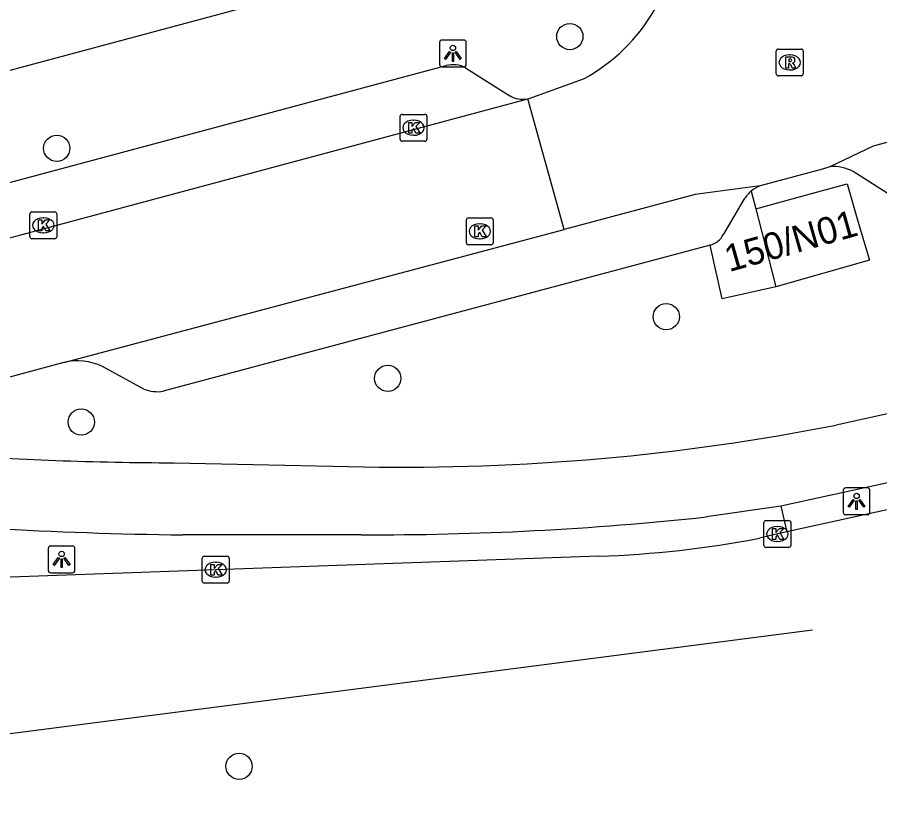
# Model space of a CAD drawing. Extents: x 162542 to 163144, y 380786 to 381511.
# Drawn here: x 162766.07 to 162798.21, y 380815.7 to 380845.02 of the extents above; entities that cross this region are included whole.
import ezdxf

# ---------------------------------------------------------------- set-up
doc = ezdxf.new("R2010")
doc.units = 0
for name, color, linetype in [('IMGEO_Boom', 7, 'Continuous'), ('IMGEO_Fietspad_gesloten', 7, 'Continuous'), ('IMGEO_Kolk', 7, 'Continuous'), ('IMGEO_Lichtpunt', 7, 'Continuous'), ('IMGEO_Pand', 7, 'Continuous'), ('IMGEO_Pand_nummerreeks', 7, 'Continuous'), ('IMGEO_Parkeervlak_open', 7, 'Continuous'), ('IMGEO_Rijbaan_lokaal_gesloten', 7, 'Continuous'), ('IMGEO_Rijbaan_lokaal_open', 7, 'Continuous'), ('IMGEO_Rioolput', 7, 'Continuous'), ('IMGEO_Verkeerseiland_open', 7, 'Continuous'), ('IMGEO_Voetpad_open', 7, 'Continuous')]:
    doc.layers.add(name, color=color, linetype=linetype)

msp = doc.modelspace()

# ---------------------------------------------------------------- linework, layer by layer
at = {"layer": 'IMGEO_Boom'}
for centre in [(162786.661, 380844.298), (162767.543, 380840.131), (162790.253, 380833.854), (162779.876, 380831.554), (162768.457, 380829.925), (162774.337, 380817.092)]:
    msp.add_circle(centre, 0.489, dxfattribs=at)
at = {"layer": 'IMGEO_Fietspad_gesloten'}
for points in [[(162796.582, 380829.816), (162802.763, 380831.187), (162810.305, 380833.08), (162815.481, 380834.42)], [(162803.224, 380828.686), (162794.524, 380826.786)], [(162771.907, 380828.408), (162778.999, 380828.257)], [(162794.524, 380826.786), (162791.755, 380826.39)], [(162778.892, 380825.723), (162772.238, 380825.719)]]:
    msp.add_lwpolyline(points, dxfattribs=at)
for centre, radius, start, end in [((162780.497, 380911.29), 83.047, 268.96611, 281.16767), ((162772.134, 380950.399), 121.991, 265.76423, 269.89321), ((162774.252, 380987.182), 161.475, 264.22137, 269.2853), ((162779.354, 380941.181), 115.459, 269.77082, 276.16591)]:
    msp.add_arc(centre, radius, start, end, dxfattribs=at)
at = {"layer": 'IMGEO_Kolk'}
for p, q in [((162780.336, 380840.472), (162780.336, 380841.324)), ((162780.411, 380841.398), (162781.263, 380841.398)), ((162780.824, 380841.178), (162780.849, 380841.178)), ((162781.337, 380841.324), (162781.337, 380840.472)), ((162780.847, 380840.618), (162780.822, 380840.618)), ((162781.263, 380840.398), (162780.411, 380840.398)), ((162766.545, 380836.834), (162766.545, 380837.686)), ((162766.62, 380837.76), (162767.472, 380837.76)), ((162767.546, 380837.686), (162767.546, 380836.834)), ((162767.033, 380837.54), (162767.058, 380837.54)), ((162782.805, 380836.61), (162782.805, 380837.462)), ((162782.88, 380837.536), (162783.732, 380837.536)), ((162783.293, 380837.316), (162783.318, 380837.316)), ((162783.806, 380837.462), (162783.806, 380836.61)), ((162767.056, 380836.98), (162767.031, 380836.98)), ((162767.472, 380836.76), (162766.62, 380836.76)), ((162783.316, 380836.756), (162783.291, 380836.756)), ((162783.732, 380836.536), (162782.88, 380836.536)), ((162793.894, 380825.327), (162793.894, 380826.179)), ((162793.969, 380826.253), (162794.821, 380826.253)), ((162794.382, 380826.033), (162794.407, 380826.033)), ((162794.895, 380826.179), (162794.895, 380825.327)), ((162794.405, 380825.473), (162794.38, 380825.473)), ((162794.821, 380825.253), (162793.969, 380825.253)), ((162772.967, 380823.995), (162772.967, 380824.847)), ((162773.042, 380824.921), (162773.894, 380824.921)), ((162773.968, 380824.847), (162773.968, 380823.995)), ((162773.455, 380824.701), (162773.48, 380824.701)), ((162773.478, 380824.141), (162773.453, 380824.141)), ((162773.894, 380823.921), (162773.042, 380823.921))]:
    msp.add_line(p, q, dxfattribs=at)
for points in [[(162780.336, 380840.472), (162780.336, 380841.324)], [(162780.411, 380841.398), (162781.263, 380841.398)], [(162781.337, 380841.324), (162781.337, 380840.472)], [(162780.657, 380841.098), (162780.78, 380841.098), (162780.78, 380840.947), (162780.91, 380841.098), (162781.074, 380841.098), (162780.928, 380840.947), (162781.081, 380840.698), (162780.929, 380840.698), (162780.844, 380840.862), (162780.78, 380840.795), (162780.78, 380840.698), (162780.657, 380840.698), (162780.657, 380841.098)], [(162781.263, 380840.398), (162780.411, 380840.398)], [(162766.545, 380836.834), (162766.545, 380837.686)], [(162766.62, 380837.76), (162767.472, 380837.76)], [(162767.546, 380837.686), (162767.546, 380836.834)], [(162766.866, 380837.46), (162766.989, 380837.46), (162766.989, 380837.309), (162767.119, 380837.46), (162767.283, 380837.46), (162767.137, 380837.309), (162767.29, 380837.06), (162767.138, 380837.06), (162767.053, 380837.224), (162766.989, 380837.157), (162766.989, 380837.06), (162766.866, 380837.06), (162766.866, 380837.46)], [(162782.805, 380836.61), (162782.805, 380837.462)], [(162782.88, 380837.536), (162783.732, 380837.536)], [(162783.806, 380837.462), (162783.806, 380836.61)], [(162783.126, 380837.236), (162783.249, 380837.236), (162783.249, 380837.085), (162783.379, 380837.236), (162783.543, 380837.236), (162783.397, 380837.085), (162783.55, 380836.836), (162783.398, 380836.836), (162783.313, 380837), (162783.249, 380836.933), (162783.249, 380836.836), (162783.126, 380836.836), (162783.126, 380837.236)], [(162767.472, 380836.76), (162766.62, 380836.76)], [(162783.732, 380836.536), (162782.88, 380836.536)], [(162793.894, 380825.327), (162793.894, 380826.179)], [(162793.969, 380826.253), (162794.821, 380826.253)], [(162794.895, 380826.179), (162794.895, 380825.327)], [(162794.215, 380825.953), (162794.338, 380825.953), (162794.338, 380825.802), (162794.468, 380825.953), (162794.632, 380825.953), (162794.486, 380825.802), (162794.639, 380825.553), (162794.487, 380825.553), (162794.402, 380825.717), (162794.338, 380825.65), (162794.338, 380825.553), (162794.215, 380825.553), (162794.215, 380825.953)], [(162794.821, 380825.253), (162793.969, 380825.253)], [(162772.967, 380823.995), (162772.967, 380824.847)], [(162773.042, 380824.921), (162773.894, 380824.921)], [(162773.968, 380824.847), (162773.968, 380823.995)], [(162773.288, 380824.621), (162773.411, 380824.621), (162773.411, 380824.47), (162773.541, 380824.621), (162773.705, 380824.621), (162773.559, 380824.47), (162773.712, 380824.221), (162773.56, 380824.221), (162773.475, 380824.385), (162773.411, 380824.318), (162773.411, 380824.221), (162773.288, 380824.221), (162773.288, 380824.621)], [(162773.894, 380823.921), (162773.042, 380823.921)]]:
    msp.add_lwpolyline(points, dxfattribs=at)
for centre, start, end in [((162780.413, 380841.322), 91.552, 178.448), ((162780.413, 380841.322), 91.552, 178.448), ((162781.261, 380841.322), 1.552, 88.448), ((162781.261, 380841.322), 1.552, 88.448), ((162780.413, 380840.474), 181.552, 268.448), ((162780.413, 380840.474), 181.552, 268.448), ((162781.261, 380840.474), 271.552, 358.448), ((162781.261, 380840.474), 271.552, 358.448), ((162766.622, 380837.684), 91.552, 178.448), ((162766.622, 380837.684), 91.552, 178.448), ((162767.47, 380837.684), 1.552, 88.448), ((162767.47, 380837.684), 1.552, 88.448), ((162782.882, 380837.46), 91.552, 178.448), ((162782.882, 380837.46), 91.552, 178.448), ((162783.73, 380837.46), 1.552, 88.448), ((162783.73, 380837.46), 1.552, 88.448), ((162766.622, 380836.836), 181.552, 268.448), ((162766.622, 380836.836), 181.552, 268.448), ((162767.47, 380836.836), 271.552, 358.448), ((162767.47, 380836.836), 271.552, 358.448), ((162782.882, 380836.612), 181.552, 268.448), ((162782.882, 380836.612), 181.552, 268.448), ((162783.73, 380836.612), 271.552, 358.448), ((162783.73, 380836.612), 271.552, 358.448), ((162793.971, 380826.177), 91.552, 178.448), ((162793.971, 380826.177), 91.552, 178.448), ((162794.819, 380826.177), 1.552, 88.448), ((162794.819, 380826.177), 1.552, 88.448), ((162793.971, 380825.329), 181.552, 268.448), ((162793.971, 380825.329), 181.552, 268.448), ((162794.819, 380825.329), 271.552, 358.448), ((162794.819, 380825.329), 271.552, 358.448), ((162773.044, 380824.845), 91.552, 178.448), ((162773.044, 380824.845), 91.552, 178.448), ((162773.892, 380824.845), 1.552, 88.448), ((162773.892, 380824.845), 1.552, 88.448), ((162773.044, 380823.997), 181.552, 268.448), ((162773.044, 380823.997), 181.552, 268.448), ((162773.892, 380823.997), 271.552, 358.448), ((162773.892, 380823.997), 271.552, 358.448)]:
    msp.add_arc(centre, 0.0765, start, end, dxfattribs=at)
for centre, major_axis, ratio, start_param, end_param in [((162780.823, 380840.898), (-0.387, 0.002), 0.722429, 4.712389, 7.853982), ((162780.848, 380840.898), (-0.39, 0.002), 0.717154, 1.570796, 4.712389), ((162767.032, 380837.26), (-0.387, 0.002), 0.722429, 4.712389, 7.853982), ((162767.057, 380837.26), (-0.39, 0.002), 0.717154, 1.570796, 4.712389), ((162783.292, 380837.036), (-0.387, 0.002), 0.722429, 4.712389, 7.853982), ((162783.317, 380837.036), (-0.39, 0.002), 0.717154, 1.570796, 4.712389), ((162794.381, 380825.753), (-0.387, 0.002), 0.722429, 4.712389, 7.853982), ((162794.406, 380825.753), (-0.39, 0.002), 0.717154, 1.570796, 4.712389), ((162773.454, 380824.421), (-0.387, 0.002), 0.722429, 4.712389, 7.853982), ((162773.479, 380824.421), (-0.39, 0.002), 0.717154, 1.570796, 4.712389)]:
    msp.add_ellipse(centre, major_axis=major_axis, ratio=ratio, start_param=start_param, end_param=end_param, dxfattribs=at)
at = {"layer": 'IMGEO_Lichtpunt'}
for p, q in [((162781.807, 380844.074), (162781.807, 380843.267)), ((162781.807, 380844.074), (162781.807, 380843.267)), ((162782.709, 380844.169), (162781.901, 380844.169)), ((162782.709, 380844.169), (162781.901, 380844.169)), ((162782.803, 380843.267), (162782.803, 380844.074)), ((162782.803, 380843.267), (162782.803, 380844.074)), ((162781.901, 380843.173), (162782.709, 380843.173)), ((162781.901, 380843.173), (162782.709, 380843.173)), ((162796.846, 380827.374), (162796.846, 380826.567)), ((162796.846, 380827.374), (162796.846, 380826.567)), ((162797.748, 380827.469), (162796.94, 380827.469)), ((162797.748, 380827.469), (162796.94, 380827.469)), ((162797.842, 380826.567), (162797.842, 380827.374)), ((162797.842, 380826.567), (162797.842, 380827.374)), ((162796.94, 380826.473), (162797.748, 380826.473)), ((162796.94, 380826.473), (162797.748, 380826.473)), ((162767.227, 380825.209), (162767.227, 380824.402)), ((162767.227, 380825.209), (162767.227, 380824.402)), ((162768.129, 380825.304), (162767.321, 380825.304)), ((162768.129, 380825.304), (162767.321, 380825.304)), ((162768.223, 380824.402), (162768.223, 380825.209)), ((162768.223, 380824.402), (162768.223, 380825.209)), ((162767.321, 380824.308), (162768.129, 380824.308)), ((162767.321, 380824.308), (162768.129, 380824.308))]:
    msp.add_line(p, q, dxfattribs=at)
for points in [[(162782.181, 380843.738), (162782.22, 380843.71), (162782.032, 380843.448), (162781.994, 380843.475), (162782.181, 380843.738)], [(162782.283, 380843.69), (162782.33, 380843.69), (162782.33, 380843.368), (162782.283, 380843.368), (162782.283, 380843.69)], [(162782.393, 380843.71), (162782.431, 380843.737), (162782.618, 380843.475), (162782.579, 380843.447), (162782.393, 380843.71)], [(162797.22, 380827.038), (162797.259, 380827.01), (162797.071, 380826.748), (162797.033, 380826.775), (162797.22, 380827.038)], [(162797.322, 380826.99), (162797.369, 380826.99), (162797.369, 380826.668), (162797.322, 380826.668), (162797.322, 380826.99)], [(162797.432, 380827.01), (162797.47, 380827.037), (162797.657, 380826.775), (162797.618, 380826.747), (162797.432, 380827.01)], [(162767.601, 380824.873), (162767.64, 380824.845), (162767.452, 380824.583), (162767.414, 380824.61), (162767.601, 380824.873)], [(162767.703, 380824.825), (162767.75, 380824.825), (162767.75, 380824.503), (162767.703, 380824.503), (162767.703, 380824.825)], [(162767.813, 380824.845), (162767.851, 380824.872), (162768.038, 380824.61), (162767.999, 380824.582), (162767.813, 380824.845)]]:
    msp.add_lwpolyline(points, dxfattribs=at)
for centre in [(162782.306, 380843.872), (162797.345, 380827.172), (162767.726, 380825.007)]:
    msp.add_circle(centre, 0.0994, dxfattribs=at)
for centre, start, end in [((162781.901, 380844.074), 90, 180), ((162781.901, 380844.074), 90, 180), ((162782.709, 380844.074), 0, 90), ((162782.709, 380844.074), 0, 90), ((162781.901, 380843.267), 180, 270), ((162781.901, 380843.267), 180, 270), ((162782.709, 380843.267), 270, 0), ((162782.709, 380843.267), 270, 360), ((162796.94, 380827.374), 90, 180), ((162796.94, 380827.374), 90, 180), ((162797.748, 380827.374), 0, 90), ((162797.748, 380827.374), 0, 90), ((162796.94, 380826.567), 180, 270), ((162796.94, 380826.567), 180, 270), ((162797.748, 380826.567), 270, 0), ((162797.748, 380826.567), 270, 360), ((162767.321, 380825.209), 90, 180), ((162767.321, 380825.209), 90, 180), ((162768.129, 380825.209), 0, 90), ((162768.129, 380825.209), 0, 90), ((162767.321, 380824.402), 180, 270), ((162767.321, 380824.402), 180, 270), ((162768.129, 380824.402), 270, 0), ((162768.129, 380824.402), 270, 360)]:
    msp.add_arc(centre, 0.0946, start, end, dxfattribs=at)
at = {"layer": 'IMGEO_Pand'}
for points in [[(162793.589, 380837.879), (162795.301, 380838.347), (162796.988, 380838.808), (162797.37, 380837.504), (162797.821, 380835.96), (162794.332, 380834.968)], [(162793.589, 380837.879), (162793.923, 380836.572), (162794.332, 380834.968)]]:
    msp.add_lwpolyline(points, dxfattribs=at)
at = {"layer": 'IMGEO_Parkeervlak_open'}
for points in [[(162798.479, 380838.46), (162797.212, 380839.262)], [(162791.885, 380836.518), (162771.507, 380831.074)], [(162770.792, 380831.152), (162769.25, 380831.996)]]:
    msp.add_lwpolyline(points, dxfattribs=at)
for centre, radius, start, end in [((162796.502, 380838.02), 1.43, 60.2364, 95.9392), ((162794.243, 380837.525), 1.302, 112.3789, 129.1342), ((162768.315, 380830.03), 2.177, 64.5561, 103.6154), ((162771.295, 380832.449), 1.391, 248.7885, 278.7599)]:
    msp.add_arc(centre, radius, start, end, dxfattribs=at)
at = {"layer": 'IMGEO_Rijbaan_lokaal_gesloten'}
for points in [[(162803.468, 380827.752), (162794.748, 380825.838)], [(162794.748, 380825.838), (162794.395, 380825.753), (162793.725, 380825.599)], [(162787.736, 380824.925), (162773.468, 380824.421), (162753.989, 380823.721), (162752.754, 380823.675), (162751.742, 380823.6), (162744.848, 380823.062)], [(162795.7, 380822.173), (162760.598, 380817.635), (162759.589, 380817.5), (162745.654, 380815.695)]]:
    msp.add_lwpolyline(points, dxfattribs=at)
msp.add_arc((162786.498, 380862.875), 37.971, 271.8692, 280.9729, dxfattribs=at)
at = {"layer": 'IMGEO_Rijbaan_lokaal_open'}
for points in [[(162785.093, 380841.979), (162785.15, 380841.993), (162787.174, 380842.723)], [(162757.4, 380834.544), (162785.093, 380841.979)], [(162786.452, 380837.108), (162785.093, 380841.979)], [(162804.779, 380842.058), (162797.962, 380840.211), (162796.354, 380839.443)], [(162796.354, 380839.443), (162796.072, 380839.358), (162793.747, 380838.729)], [(162793.747, 380838.729), (162791.336, 380838.407), (162786.452, 380837.108)], [(162767.802, 380832.146), (162786.452, 380837.108)], [(162767.802, 380832.146), (162759.979, 380830.036)]]:
    msp.add_lwpolyline(points, dxfattribs=at)
msp.add_arc((162784.034, 380848.578), 6.644, 298.2071, 2.1071, dxfattribs=at)
at = {"layer": 'IMGEO_Rioolput'}
for p, q in [((162794.354, 380842.907), (162794.354, 380843.759)), ((162794.429, 380843.833), (162795.281, 380843.833)), ((162795.355, 380843.759), (162795.355, 380842.907)), ((162794.842, 380843.613), (162794.867, 380843.613)), ((162794.865, 380843.053), (162794.84, 380843.053)), ((162795.281, 380842.833), (162794.429, 380842.833))]:
    msp.add_line(p, q, dxfattribs=at)
for points in [[(162794.354, 380842.907), (162794.354, 380843.759)], [(162794.429, 380843.833), (162795.281, 380843.833)], [(162795.355, 380843.759), (162795.355, 380842.907)], [(162794.943, 380843.531), (162794.691, 380843.533), (162794.691, 380843.133)], [(162794.869, 380843.452), (162794.815, 380843.452), (162794.815, 380843.371)], [(162794.815, 380843.371), (162794.867, 380843.371)], [(162794.691, 380843.133), (162794.815, 380843.133), (162794.815, 380843.295), (162794.826, 380843.295)], [(162794.873, 380843.266), (162794.944, 380843.133), (162795.084, 380843.133), (162795.019, 380843.259)], [(162795.281, 380842.833), (162794.429, 380842.833)]]:
    msp.add_lwpolyline(points, dxfattribs=at)
for centre, radius, start, end in [((162794.431, 380843.757), 0.0765, 91.552, 178.448), ((162794.431, 380843.757), 0.0765, 91.552, 178.448), ((162795.279, 380843.757), 0.0765, 1.552, 88.448), ((162795.279, 380843.757), 0.0765, 1.552, 88.448), ((162794.851, 380843.56), 0.19, 274.7715, 282.9687), ((162794.875, 380843.356), 0.0964, 77.0061, 93.1865), ((162794.889, 380843.413), 0.0378, 276.6634, 79.6772), ((162794.942, 380843.421), 0.109, 350.3612, 89.416), ((162794.94, 380843.421), 0.112, 277.5842, 350.9817), ((162794.825, 380843.242), 0.0533, 26.0293, 88.6989), ((162794.924, 380843.206), 0.108, 29.5134, 73.7905), ((162794.431, 380842.909), 0.0765, 181.552, 268.448), ((162794.431, 380842.909), 0.0765, 181.552, 268.448), ((162795.279, 380842.909), 0.0765, 271.552, 358.448), ((162795.279, 380842.909), 0.0765, 271.552, 358.448)]:
    msp.add_arc(centre, radius, start, end, dxfattribs=at)
for centre, major_axis, ratio, start_param, end_param in [((162794.841, 380843.333), (-0.387, 0.002), 0.722429, 4.712389, 7.853982), ((162794.866, 380843.333), (-0.39, 0.002), 0.717154, 1.570796, 4.712389)]:
    msp.add_ellipse(centre, major_axis=major_axis, ratio=ratio, start_param=start_param, end_param=end_param, dxfattribs=at)
at = {"layer": 'IMGEO_Verkeerseiland_open'}
msp.add_lwpolyline([(162794.524, 380826.786), (162794.748, 380825.838)], dxfattribs=at)
at = {"layer": 'IMGEO_Voetpad_open'}
for points in [[(162785.202, 380848.25), (162757.406, 380840.777), (162755.548, 380840.281)], [(162759.749, 380837.241), (162782.059, 380843.218)], [(162782.777, 380843.133), (162784.422, 380842.094)], [(162793.16, 380838.243), (162792.383, 380836.928)], [(162793.421, 380838.535), (162793.589, 380837.879)], [(162794.332, 380834.968), (162792.336, 380834.518), (162792.062, 380835.733), (162791.885, 380836.518)]]:
    msp.add_lwpolyline(points, dxfattribs=at)
for centre, radius, start, end in [((162782.304, 380842.211), 1.037, 62.8396, 103.6574), ((162784.905, 380842.895), 0.935, 238.9286, 281.621), ((162794.21, 380837.568), 1.248, 129.1816, 147.2354), ((162791.685, 380837.268), 0.776, 284.9056, 334.0231)]:
    msp.add_arc(centre, radius, start, end, dxfattribs=at)

# ---------------------------------------------------------------- texts
at = {"layer": 'IMGEO_Pand_nummerreeks'}
msp.add_text('150/N01', height=1, rotation=15.8709, dxfattribs=at).set_placement((162792.596, 380835.514))

doc.saveas('drawing.dxf')
